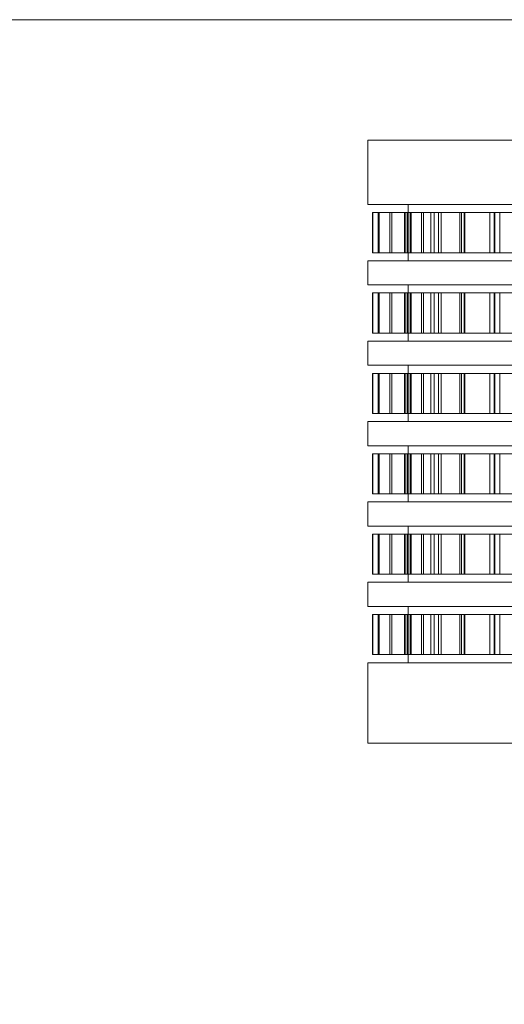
# Model space of a CAD drawing. Header units: millimetres. Extents: x -1970 to 61924, y -58230 to 6847.
# Tile 526 of 656: x 24054 to 24174, y -19725 to -19480. Entities that reach past the tile are written whole.
import ezdxf

# ---------------------------------------------------------------- set-up
doc = ezdxf.new("R2010")
doc.units = ezdxf.units.MM
doc.layers.add('COTAS_O', color=1, linetype='Continuous', lineweight=0)
doc.layers.add('superior_briquetadora', color=7, linetype='Continuous', lineweight=0)
doc.dimstyles.new('R19_100', dxfattribs={"dimtxt": 250, "dimasz": 150, "dimexe": 150, "dimexo": 80, "dimgap": 100, "dimtad": 1, "dimtih": 1, "dimtoh": 1, "dimdsep": 46, "dimcen": 0.09, "dimadec": 0, "dimazin": 0, "dimtfac": 1, "dimtdec": 4, "dimtofl": 0, "dimtmove": 0, "dimatfit": 3, "dimfxl": 1, "dimtolj": 1, "dimtzin": 0, "dimarcsym": 0})

# ---------------------------------------------------------------- blocks, each defined once
blk = doc.blocks.new('DIM_R26_37')
at = {"layer": 'COTAS_O'}
for p, q in [((23750.07, -19480), (23750.07, -20380)), ((25950.07, -19480), (25950.07, -20380)), ((23750.07, -20380), (23900.07, -20335)), ((25950.07, -20380), (25800.07, -20335)), ((23750.07, -20380), (25950.07, -20380)), ((23750.07, -20380), (23900.07, -20425)), ((25950.07, -20380), (25800.07, -20425))]:
    blk.add_line(p, q, dxfattribs=at)
blk.add_text('2200 O', height=250, dxfattribs=at).set_placement((24850.07, -20280))

msp = doc.modelspace()

# ---------------------------------------------------------------- linework, layer by layer
at = {"layer": 'superior_briquetadora'}
for p, q in [((23750.067, -19480), (25950.067, -19480)), ((23900.067, -19480), (25800.067, -19480)), ((24980.067, -19480), (24000.067, -19480)), ((24140.067, -19510), (24140.704, -19510)), ((24140.067, -19510), (24140.067, -19526)), ((24140.704, -19510), (24142.613, -19510)), ((24142.613, -19510), (24145.784, -19510)), ((24145.784, -19510), (24150.206, -19510)), ((24150.206, -19510), (24155.86, -19510)), ((24155.86, -19510), (24162.723, -19510)), ((24162.723, -19510), (24170.767, -19510)), ((24170.767, -19510), (24179.959, -19510)), ((24140.067, -19526), (24140.704, -19526)), ((24140.704, -19526), (24142.613, -19526)), ((24142.613, -19526), (24145.784, -19526)), ((24145.784, -19526), (24150.206, -19526)), ((24150.067, -19526), (24150.71, -19526)), ((24150.067, -19540), (24150.067, -19526)), ((24150.206, -19526), (24155.86, -19526)), ((24150.71, -19526), (24152.634, -19526)), ((24152.634, -19526), (24155.832, -19526)), ((24155.832, -19526), (24160.29, -19526)), ((24155.86, -19526), (24162.723, -19526)), ((24160.29, -19526), (24165.988, -19526)), ((24162.723, -19526), (24170.767, -19526)), ((24165.988, -19526), (24172.904, -19526)), ((24170.767, -19526), (24179.959, -19526)), ((24172.904, -19526), (24181.006, -19526)), ((24141.208, -19528), (24141.309, -19528)), ((24142.607, -19528), (24141.208, -19528)), ((24141.208, -19538), (24141.208, -19528)), ((24141.309, -19528), (24142.909, -19528)), ((24141.309, -19538), (24141.309, -19528)), ((24145.498, -19528), (24142.607, -19528)), ((24142.607, -19538), (24142.607, -19528)), ((24142.909, -19528), (24146, -19528)), ((24142.909, -19538), (24142.909, -19528)), ((24149.868, -19528), (24145.498, -19528)), ((24145.498, -19538), (24145.498, -19528)), ((24146, -19528), (24150.568, -19528)), ((24146, -19538), (24146, -19528)), ((24150.567, -19528), (24149.204, -19528)), ((24149.204, -19528), (24149.303, -19528)), ((24149.204, -19538), (24149.204, -19528)), ((24149.303, -19528), (24150.861, -19528)), ((24149.303, -19538), (24149.303, -19528)), ((24155.696, -19528), (24149.868, -19528)), ((24149.868, -19538), (24149.868, -19528)), ((24153.383, -19528), (24150.567, -19528)), ((24150.568, -19528), (24156.589, -19528)), ((24150.568, -19538), (24150.568, -19528)), ((24150.861, -19528), (24153.872, -19528)), ((24150.861, -19538), (24150.861, -19528)), ((24157.64, -19528), (24153.383, -19528)), ((24153.383, -19538), (24153.383, -19528)), ((24153.872, -19528), (24158.322, -19528)), ((24153.872, -19538), (24153.872, -19528)), ((24162.953, -19528), (24155.696, -19528)), ((24155.696, -19538), (24155.696, -19528)), ((24156.589, -19528), (24164.036, -19528)), ((24156.589, -19538), (24156.589, -19528)), ((24163.317, -19528), (24157.64, -19528)), ((24157.64, -19538), (24157.64, -19528)), ((24158.322, -19528), (24164.187, -19528)), ((24158.322, -19538), (24158.322, -19528)), ((24171.603, -19528), (24162.953, -19528)), ((24162.953, -19538), (24162.953, -19528)), ((24170.386, -19528), (24163.317, -19528)), ((24163.317, -19538), (24163.317, -19528)), ((24164.036, -19528), (24172.871, -19528)), ((24164.036, -19538), (24164.036, -19528)), ((24164.187, -19528), (24171.441, -19528)), ((24164.187, -19538), (24164.187, -19528)), ((24178.813, -19528), (24170.386, -19528)), ((24170.386, -19538), (24170.386, -19528)), ((24171.441, -19528), (24180.047, -19528)), ((24171.441, -19538), (24171.441, -19528)), ((24181.606, -19528), (24171.603, -19528)), ((24171.603, -19538), (24171.603, -19528)), ((24172.871, -19528), (24183.052, -19528)), ((24172.871, -19538), (24172.871, -19528)), ((24142.607, -19538), (24141.208, -19538)), ((24141.208, -19538), (24141.309, -19538)), ((24141.309, -19538), (24142.909, -19538)), ((24145.498, -19538), (24142.607, -19538)), ((24142.909, -19538), (24146, -19538)), ((24149.868, -19538), (24145.498, -19538)), ((24146, -19538), (24150.568, -19538)), ((24149.204, -19538), (24149.303, -19538)), ((24150.567, -19538), (24149.204, -19538)), ((24149.303, -19538), (24150.861, -19538)), ((24155.696, -19538), (24149.868, -19538)), ((24153.383, -19538), (24150.567, -19538)), ((24150.568, -19538), (24156.589, -19538)), ((24150.861, -19538), (24153.872, -19538)), ((24157.64, -19538), (24153.383, -19538)), ((24153.872, -19538), (24158.322, -19538)), ((24162.953, -19538), (24155.696, -19538)), ((24156.589, -19538), (24164.036, -19538)), ((24163.317, -19538), (24157.64, -19538)), ((24158.322, -19538), (24164.187, -19538)), ((24171.603, -19538), (24162.953, -19538)), ((24170.386, -19538), (24163.317, -19538)), ((24164.036, -19538), (24172.871, -19538)), ((24164.187, -19538), (24171.441, -19538)), ((24178.813, -19538), (24170.386, -19538)), ((24171.441, -19538), (24180.047, -19538)), ((24181.606, -19538), (24171.603, -19538)), ((24172.871, -19538), (24183.052, -19538)), ((24140.067, -19540), (24140.704, -19540)), ((24140.067, -19540), (24140.067, -19546)), ((24140.704, -19540), (24142.613, -19540)), ((24142.613, -19540), (24145.784, -19540)), ((24145.784, -19540), (24150.206, -19540)), ((24150.067, -19540), (24150.71, -19540)), ((24150.206, -19540), (24155.86, -19540)), ((24150.71, -19540), (24152.634, -19540)), ((24152.634, -19540), (24155.832, -19540)), ((24155.832, -19540), (24160.29, -19540)), ((24155.86, -19540), (24162.723, -19540)), ((24160.29, -19540), (24165.988, -19540)), ((24162.723, -19540), (24170.767, -19540)), ((24165.988, -19540), (24172.904, -19540)), ((24170.767, -19540), (24179.959, -19540)), ((24172.904, -19540), (24181.006, -19540)), ((24140.067, -19546), (24140.704, -19546)), ((24140.704, -19546), (24142.613, -19546)), ((24142.613, -19546), (24145.784, -19546)), ((24145.784, -19546), (24150.206, -19546)), ((24150.067, -19546), (24150.71, -19546)), ((24150.067, -19560), (24150.067, -19546)), ((24150.206, -19546), (24155.86, -19546)), ((24150.71, -19546), (24152.634, -19546)), ((24152.634, -19546), (24155.832, -19546)), ((24155.832, -19546), (24160.29, -19546)), ((24155.86, -19546), (24162.723, -19546)), ((24160.29, -19546), (24165.988, -19546)), ((24162.723, -19546), (24170.767, -19546)), ((24165.988, -19546), (24172.904, -19546)), ((24170.767, -19546), (24179.959, -19546)), ((24172.904, -19546), (24181.006, -19546)), ((24141.208, -19548), (24141.309, -19548)), ((24142.607, -19548), (24141.208, -19548)), ((24141.208, -19558), (24141.208, -19548)), ((24141.309, -19548), (24142.909, -19548)), ((24141.309, -19558), (24141.309, -19548)), ((24145.498, -19548), (24142.607, -19548)), ((24142.607, -19558), (24142.607, -19548)), ((24142.909, -19548), (24146, -19548)), ((24142.909, -19558), (24142.909, -19548)), ((24149.868, -19548), (24145.498, -19548)), ((24145.498, -19558), (24145.498, -19548)), ((24146, -19548), (24150.568, -19548)), ((24146, -19558), (24146, -19548)), ((24150.567, -19548), (24149.204, -19548)), ((24149.204, -19548), (24149.303, -19548)), ((24149.204, -19558), (24149.204, -19548)), ((24149.303, -19548), (24150.861, -19548)), ((24149.303, -19558), (24149.303, -19548)), ((24155.696, -19548), (24149.868, -19548)), ((24149.868, -19558), (24149.868, -19548)), ((24153.383, -19548), (24150.567, -19548)), ((24150.568, -19548), (24156.589, -19548)), ((24150.568, -19558), (24150.568, -19548)), ((24150.861, -19548), (24153.872, -19548)), ((24150.861, -19558), (24150.861, -19548)), ((24157.64, -19548), (24153.383, -19548)), ((24153.383, -19558), (24153.383, -19548)), ((24153.872, -19548), (24158.322, -19548)), ((24153.872, -19558), (24153.872, -19548)), ((24162.953, -19548), (24155.696, -19548)), ((24155.696, -19558), (24155.696, -19548)), ((24156.589, -19548), (24164.036, -19548)), ((24156.589, -19558), (24156.589, -19548)), ((24163.317, -19548), (24157.64, -19548)), ((24157.64, -19558), (24157.64, -19548)), ((24158.322, -19548), (24164.187, -19548)), ((24158.322, -19558), (24158.322, -19548)), ((24171.603, -19548), (24162.953, -19548)), ((24162.953, -19558), (24162.953, -19548)), ((24170.386, -19548), (24163.317, -19548)), ((24163.317, -19558), (24163.317, -19548)), ((24164.036, -19548), (24172.871, -19548)), ((24164.036, -19558), (24164.036, -19548)), ((24164.187, -19548), (24171.441, -19548)), ((24164.187, -19558), (24164.187, -19548)), ((24178.813, -19548), (24170.386, -19548)), ((24170.386, -19558), (24170.386, -19548)), ((24171.441, -19548), (24180.047, -19548)), ((24171.441, -19558), (24171.441, -19548)), ((24181.606, -19548), (24171.603, -19548)), ((24171.603, -19558), (24171.603, -19548)), ((24172.871, -19548), (24183.052, -19548)), ((24172.871, -19558), (24172.871, -19548)), ((24142.607, -19558), (24141.208, -19558)), ((24141.208, -19558), (24141.309, -19558)), ((24141.309, -19558), (24142.909, -19558)), ((24145.498, -19558), (24142.607, -19558)), ((24142.909, -19558), (24146, -19558)), ((24149.868, -19558), (24145.498, -19558)), ((24146, -19558), (24150.568, -19558)), ((24149.204, -19558), (24149.303, -19558)), ((24150.567, -19558), (24149.204, -19558)), ((24149.303, -19558), (24150.861, -19558)), ((24155.696, -19558), (24149.868, -19558)), ((24153.383, -19558), (24150.567, -19558)), ((24150.568, -19558), (24156.589, -19558)), ((24150.861, -19558), (24153.872, -19558)), ((24157.64, -19558), (24153.383, -19558)), ((24153.872, -19558), (24158.322, -19558)), ((24162.953, -19558), (24155.696, -19558)), ((24156.589, -19558), (24164.036, -19558)), ((24163.317, -19558), (24157.64, -19558)), ((24158.322, -19558), (24164.187, -19558)), ((24171.603, -19558), (24162.953, -19558)), ((24170.386, -19558), (24163.317, -19558)), ((24164.036, -19558), (24172.871, -19558)), ((24164.187, -19558), (24171.441, -19558)), ((24178.813, -19558), (24170.386, -19558)), ((24171.441, -19558), (24180.047, -19558)), ((24181.606, -19558), (24171.603, -19558)), ((24172.871, -19558), (24183.052, -19558)), ((24140.067, -19560), (24140.704, -19560)), ((24140.067, -19560), (24140.067, -19566)), ((24140.704, -19560), (24142.613, -19560)), ((24142.613, -19560), (24145.784, -19560)), ((24145.784, -19560), (24150.206, -19560)), ((24150.067, -19560), (24150.71, -19560)), ((24150.206, -19560), (24155.86, -19560)), ((24150.71, -19560), (24152.634, -19560)), ((24152.634, -19560), (24155.832, -19560)), ((24155.832, -19560), (24160.29, -19560)), ((24155.86, -19560), (24162.723, -19560)), ((24160.29, -19560), (24165.988, -19560)), ((24162.723, -19560), (24170.767, -19560)), ((24165.988, -19560), (24172.904, -19560)), ((24170.767, -19560), (24179.959, -19560)), ((24172.904, -19560), (24181.006, -19560)), ((24140.067, -19566), (24140.704, -19566)), ((24140.704, -19566), (24142.613, -19566)), ((24142.613, -19566), (24145.784, -19566)), ((24145.784, -19566), (24150.206, -19566)), ((24150.067, -19566), (24150.71, -19566)), ((24150.067, -19580), (24150.067, -19566)), ((24150.206, -19566), (24155.86, -19566)), ((24150.71, -19566), (24152.634, -19566)), ((24152.634, -19566), (24155.832, -19566)), ((24155.832, -19566), (24160.29, -19566)), ((24155.86, -19566), (24162.723, -19566)), ((24160.29, -19566), (24165.988, -19566)), ((24162.723, -19566), (24170.767, -19566)), ((24165.988, -19566), (24172.904, -19566)), ((24170.767, -19566), (24179.959, -19566)), ((24172.904, -19566), (24181.006, -19566)), ((24141.208, -19568), (24141.309, -19568)), ((24142.607, -19568), (24141.208, -19568)), ((24141.208, -19578), (24141.208, -19568)), ((24141.309, -19568), (24142.909, -19568)), ((24141.309, -19578), (24141.309, -19568)), ((24145.498, -19568), (24142.607, -19568)), ((24142.607, -19578), (24142.607, -19568)), ((24142.909, -19568), (24146, -19568)), ((24142.909, -19578), (24142.909, -19568)), ((24149.868, -19568), (24145.498, -19568)), ((24145.498, -19578), (24145.498, -19568)), ((24146, -19568), (24150.568, -19568)), ((24146, -19578), (24146, -19568)), ((24150.567, -19568), (24149.204, -19568)), ((24149.204, -19568), (24149.303, -19568)), ((24149.204, -19578), (24149.204, -19568)), ((24149.303, -19568), (24150.861, -19568)), ((24149.303, -19578), (24149.303, -19568)), ((24155.696, -19568), (24149.868, -19568)), ((24149.868, -19578), (24149.868, -19568)), ((24153.383, -19568), (24150.567, -19568)), ((24150.568, -19568), (24156.589, -19568)), ((24150.568, -19578), (24150.568, -19568)), ((24150.861, -19568), (24153.872, -19568)), ((24150.861, -19578), (24150.861, -19568)), ((24157.64, -19568), (24153.383, -19568)), ((24153.383, -19578), (24153.383, -19568)), ((24153.872, -19568), (24158.322, -19568)), ((24153.872, -19578), (24153.872, -19568)), ((24162.953, -19568), (24155.696, -19568)), ((24155.696, -19578), (24155.696, -19568)), ((24156.589, -19568), (24164.036, -19568)), ((24156.589, -19578), (24156.589, -19568)), ((24163.317, -19568), (24157.64, -19568)), ((24157.64, -19578), (24157.64, -19568)), ((24158.322, -19568), (24164.187, -19568)), ((24158.322, -19578), (24158.322, -19568)), ((24171.603, -19568), (24162.953, -19568)), ((24162.953, -19578), (24162.953, -19568)), ((24170.386, -19568), (24163.317, -19568)), ((24163.317, -19578), (24163.317, -19568)), ((24164.036, -19568), (24172.871, -19568)), ((24164.036, -19578), (24164.036, -19568)), ((24164.187, -19568), (24171.441, -19568)), ((24164.187, -19578), (24164.187, -19568)), ((24178.813, -19568), (24170.386, -19568)), ((24170.386, -19578), (24170.386, -19568)), ((24171.441, -19568), (24180.047, -19568)), ((24171.441, -19578), (24171.441, -19568)), ((24181.606, -19568), (24171.603, -19568)), ((24171.603, -19578), (24171.603, -19568)), ((24172.871, -19568), (24183.052, -19568)), ((24172.871, -19578), (24172.871, -19568)), ((24142.607, -19578), (24141.208, -19578)), ((24141.208, -19578), (24141.309, -19578)), ((24141.309, -19578), (24142.909, -19578)), ((24145.498, -19578), (24142.607, -19578)), ((24142.909, -19578), (24146, -19578)), ((24149.868, -19578), (24145.498, -19578)), ((24146, -19578), (24150.568, -19578)), ((24149.204, -19578), (24149.303, -19578)), ((24150.567, -19578), (24149.204, -19578)), ((24149.303, -19578), (24150.861, -19578)), ((24155.696, -19578), (24149.868, -19578)), ((24153.383, -19578), (24150.567, -19578)), ((24150.568, -19578), (24156.589, -19578)), ((24150.861, -19578), (24153.872, -19578)), ((24157.64, -19578), (24153.383, -19578)), ((24153.872, -19578), (24158.322, -19578)), ((24162.953, -19578), (24155.696, -19578)), ((24156.589, -19578), (24164.036, -19578)), ((24163.317, -19578), (24157.64, -19578)), ((24158.322, -19578), (24164.187, -19578)), ((24171.603, -19578), (24162.953, -19578)), ((24170.386, -19578), (24163.317, -19578)), ((24164.036, -19578), (24172.871, -19578)), ((24164.187, -19578), (24171.441, -19578)), ((24178.813, -19578), (24170.386, -19578)), ((24171.441, -19578), (24180.047, -19578)), ((24181.606, -19578), (24171.603, -19578)), ((24172.871, -19578), (24183.052, -19578)), ((24140.067, -19580), (24140.704, -19580)), ((24140.067, -19580), (24140.067, -19586)), ((24140.704, -19580), (24142.613, -19580)), ((24142.613, -19580), (24145.784, -19580)), ((24145.784, -19580), (24150.206, -19580)), ((24150.067, -19580), (24150.71, -19580)), ((24150.206, -19580), (24155.86, -19580)), ((24150.71, -19580), (24152.634, -19580)), ((24152.634, -19580), (24155.832, -19580)), ((24155.832, -19580), (24160.29, -19580)), ((24155.86, -19580), (24162.723, -19580)), ((24160.29, -19580), (24165.988, -19580)), ((24162.723, -19580), (24170.767, -19580)), ((24165.988, -19580), (24172.904, -19580)), ((24170.767, -19580), (24179.959, -19580)), ((24172.904, -19580), (24181.006, -19580)), ((24140.067, -19586), (24140.704, -19586)), ((24140.704, -19586), (24142.613, -19586)), ((24141.208, -19588), (24141.309, -19588)), ((24142.607, -19588), (24141.208, -19588)), ((24141.208, -19598), (24141.208, -19588)), ((24141.309, -19588), (24142.909, -19588)), ((24141.309, -19598), (24141.309, -19588)), ((24145.498, -19588), (24142.607, -19588)), ((24142.607, -19598), (24142.607, -19588)), ((24142.613, -19586), (24145.784, -19586)), ((24142.909, -19588), (24146, -19588)), ((24142.909, -19598), (24142.909, -19588)), ((24149.868, -19588), (24145.498, -19588)), ((24145.498, -19598), (24145.498, -19588)), ((24145.784, -19586), (24150.206, -19586)), ((24146, -19588), (24150.568, -19588)), ((24146, -19598), (24146, -19588)), ((24150.567, -19588), (24149.204, -19588)), ((24149.204, -19588), (24149.303, -19588)), ((24149.204, -19598), (24149.204, -19588)), ((24149.303, -19588), (24150.861, -19588)), ((24149.303, -19598), (24149.303, -19588)), ((24155.696, -19588), (24149.868, -19588)), ((24149.868, -19598), (24149.868, -19588)), ((24150.067, -19586), (24150.71, -19586)), ((24150.067, -19600), (24150.067, -19586)), ((24150.206, -19586), (24155.86, -19586)), ((24153.383, -19588), (24150.567, -19588)), ((24150.568, -19588), (24156.589, -19588)), ((24150.568, -19598), (24150.568, -19588)), ((24150.71, -19586), (24152.634, -19586)), ((24150.861, -19588), (24153.872, -19588)), ((24150.861, -19598), (24150.861, -19588)), ((24152.634, -19586), (24155.832, -19586)), ((24157.64, -19588), (24153.383, -19588)), ((24153.383, -19598), (24153.383, -19588)), ((24153.872, -19588), (24158.322, -19588)), ((24153.872, -19598), (24153.872, -19588)), ((24162.953, -19588), (24155.696, -19588)), ((24155.696, -19598), (24155.696, -19588)), ((24155.832, -19586), (24160.29, -19586)), ((24155.86, -19586), (24162.723, -19586)), ((24156.589, -19588), (24164.036, -19588)), ((24156.589, -19598), (24156.589, -19588)), ((24163.317, -19588), (24157.64, -19588)), ((24157.64, -19598), (24157.64, -19588)), ((24158.322, -19588), (24164.187, -19588)), ((24158.322, -19598), (24158.322, -19588)), ((24160.29, -19586), (24165.988, -19586)), ((24162.723, -19586), (24170.767, -19586)), ((24171.603, -19588), (24162.953, -19588)), ((24162.953, -19598), (24162.953, -19588)), ((24170.386, -19588), (24163.317, -19588)), ((24163.317, -19598), (24163.317, -19588)), ((24164.036, -19588), (24172.871, -19588)), ((24164.036, -19598), (24164.036, -19588)), ((24164.187, -19588), (24171.441, -19588)), ((24164.187, -19598), (24164.187, -19588)), ((24165.988, -19586), (24172.904, -19586)), ((24178.813, -19588), (24170.386, -19588)), ((24170.386, -19598), (24170.386, -19588)), ((24170.767, -19586), (24179.959, -19586)), ((24171.441, -19588), (24180.047, -19588)), ((24171.441, -19598), (24171.441, -19588)), ((24181.606, -19588), (24171.603, -19588)), ((24171.603, -19598), (24171.603, -19588)), ((24172.871, -19588), (24183.052, -19588)), ((24172.871, -19598), (24172.871, -19588)), ((24172.904, -19586), (24181.006, -19586)), ((24140.067, -19600), (24140.704, -19600)), ((24140.067, -19600), (24140.067, -19606)), ((24140.704, -19600), (24142.613, -19600)), ((24142.607, -19598), (24141.208, -19598)), ((24141.208, -19598), (24141.309, -19598)), ((24141.309, -19598), (24142.909, -19598)), ((24145.498, -19598), (24142.607, -19598)), ((24142.613, -19600), (24145.784, -19600)), ((24142.909, -19598), (24146, -19598)), ((24149.868, -19598), (24145.498, -19598)), ((24145.784, -19600), (24150.206, -19600)), ((24146, -19598), (24150.568, -19598)), ((24149.204, -19598), (24149.303, -19598)), ((24150.567, -19598), (24149.204, -19598)), ((24149.303, -19598), (24150.861, -19598)), ((24155.696, -19598), (24149.868, -19598)), ((24150.067, -19600), (24150.71, -19600)), ((24150.206, -19600), (24155.86, -19600)), ((24153.383, -19598), (24150.567, -19598)), ((24150.568, -19598), (24156.589, -19598)), ((24150.71, -19600), (24152.634, -19600)), ((24150.861, -19598), (24153.872, -19598)), ((24152.634, -19600), (24155.832, -19600)), ((24157.64, -19598), (24153.383, -19598)), ((24153.872, -19598), (24158.322, -19598)), ((24162.953, -19598), (24155.696, -19598)), ((24155.832, -19600), (24160.29, -19600)), ((24155.86, -19600), (24162.723, -19600)), ((24156.589, -19598), (24164.036, -19598)), ((24163.317, -19598), (24157.64, -19598)), ((24158.322, -19598), (24164.187, -19598)), ((24160.29, -19600), (24165.988, -19600)), ((24162.723, -19600), (24170.767, -19600)), ((24171.603, -19598), (24162.953, -19598)), ((24170.386, -19598), (24163.317, -19598)), ((24164.036, -19598), (24172.871, -19598)), ((24164.187, -19598), (24171.441, -19598)), ((24165.988, -19600), (24172.904, -19600)), ((24178.813, -19598), (24170.386, -19598)), ((24170.767, -19600), (24179.959, -19600)), ((24171.441, -19598), (24180.047, -19598)), ((24181.606, -19598), (24171.603, -19598)), ((24172.871, -19598), (24183.052, -19598)), ((24172.904, -19600), (24181.006, -19600)), ((24140.067, -19606), (24140.704, -19606)), ((24140.704, -19606), (24142.613, -19606)), ((24142.613, -19606), (24145.784, -19606)), ((24145.784, -19606), (24150.206, -19606)), ((24150.067, -19606), (24150.71, -19606)), ((24150.067, -19620), (24150.067, -19606)), ((24150.206, -19606), (24155.86, -19606)), ((24150.71, -19606), (24152.634, -19606)), ((24152.634, -19606), (24155.832, -19606)), ((24155.832, -19606), (24160.29, -19606)), ((24155.86, -19606), (24162.723, -19606)), ((24160.29, -19606), (24165.988, -19606)), ((24162.723, -19606), (24170.767, -19606)), ((24165.988, -19606), (24172.904, -19606)), ((24170.767, -19606), (24179.959, -19606)), ((24172.904, -19606), (24181.006, -19606)), ((24141.208, -19608), (24141.309, -19608)), ((24142.607, -19608), (24141.208, -19608)), ((24141.208, -19618), (24141.208, -19608)), ((24141.309, -19608), (24142.909, -19608)), ((24141.309, -19618), (24141.309, -19608)), ((24145.498, -19608), (24142.607, -19608)), ((24142.607, -19618), (24142.607, -19608)), ((24142.909, -19608), (24146, -19608)), ((24142.909, -19618), (24142.909, -19608)), ((24149.868, -19608), (24145.498, -19608)), ((24145.498, -19618), (24145.498, -19608)), ((24146, -19608), (24150.568, -19608)), ((24146, -19618), (24146, -19608)), ((24150.567, -19608), (24149.204, -19608)), ((24149.204, -19608), (24149.303, -19608)), ((24149.204, -19618), (24149.204, -19608)), ((24149.303, -19608), (24150.861, -19608)), ((24149.303, -19618), (24149.303, -19608)), ((24155.696, -19608), (24149.868, -19608)), ((24149.868, -19618), (24149.868, -19608)), ((24153.383, -19608), (24150.567, -19608)), ((24150.568, -19608), (24156.589, -19608)), ((24150.568, -19618), (24150.568, -19608)), ((24150.861, -19608), (24153.872, -19608)), ((24150.861, -19618), (24150.861, -19608)), ((24157.64, -19608), (24153.383, -19608)), ((24153.383, -19618), (24153.383, -19608)), ((24153.872, -19608), (24158.322, -19608)), ((24153.872, -19618), (24153.872, -19608)), ((24162.953, -19608), (24155.696, -19608)), ((24155.696, -19618), (24155.696, -19608)), ((24156.589, -19608), (24164.036, -19608)), ((24156.589, -19618), (24156.589, -19608)), ((24163.317, -19608), (24157.64, -19608)), ((24157.64, -19618), (24157.64, -19608)), ((24158.322, -19608), (24164.187, -19608)), ((24158.322, -19618), (24158.322, -19608)), ((24171.603, -19608), (24162.953, -19608)), ((24162.953, -19618), (24162.953, -19608)), ((24170.386, -19608), (24163.317, -19608)), ((24163.317, -19618), (24163.317, -19608)), ((24164.036, -19608), (24172.871, -19608)), ((24164.036, -19618), (24164.036, -19608)), ((24164.187, -19608), (24171.441, -19608)), ((24164.187, -19618), (24164.187, -19608)), ((24178.813, -19608), (24170.386, -19608)), ((24170.386, -19618), (24170.386, -19608)), ((24171.441, -19608), (24180.047, -19608)), ((24171.441, -19618), (24171.441, -19608)), ((24181.606, -19608), (24171.603, -19608)), ((24171.603, -19618), (24171.603, -19608)), ((24172.871, -19608), (24183.052, -19608)), ((24172.871, -19618), (24172.871, -19608)), ((24140.067, -19620), (24140.704, -19620)), ((24140.067, -19620), (24140.067, -19626)), ((24140.704, -19620), (24142.613, -19620)), ((24142.607, -19618), (24141.208, -19618)), ((24141.208, -19618), (24141.309, -19618)), ((24141.309, -19618), (24142.909, -19618)), ((24145.498, -19618), (24142.607, -19618)), ((24142.613, -19620), (24145.784, -19620)), ((24142.909, -19618), (24146, -19618)), ((24149.868, -19618), (24145.498, -19618)), ((24145.784, -19620), (24150.206, -19620)), ((24146, -19618), (24150.568, -19618)), ((24149.204, -19618), (24149.303, -19618)), ((24150.567, -19618), (24149.204, -19618)), ((24149.303, -19618), (24150.861, -19618)), ((24155.696, -19618), (24149.868, -19618)), ((24150.067, -19620), (24150.71, -19620)), ((24150.206, -19620), (24155.86, -19620)), ((24153.383, -19618), (24150.567, -19618)), ((24150.568, -19618), (24156.589, -19618)), ((24150.71, -19620), (24152.634, -19620)), ((24150.861, -19618), (24153.872, -19618)), ((24152.634, -19620), (24155.832, -19620)), ((24157.64, -19618), (24153.383, -19618)), ((24153.872, -19618), (24158.322, -19618)), ((24162.953, -19618), (24155.696, -19618)), ((24155.832, -19620), (24160.29, -19620)), ((24155.86, -19620), (24162.723, -19620)), ((24156.589, -19618), (24164.036, -19618)), ((24163.317, -19618), (24157.64, -19618)), ((24158.322, -19618), (24164.187, -19618)), ((24160.29, -19620), (24165.988, -19620)), ((24162.723, -19620), (24170.767, -19620)), ((24171.603, -19618), (24162.953, -19618)), ((24170.386, -19618), (24163.317, -19618)), ((24164.036, -19618), (24172.871, -19618)), ((24164.187, -19618), (24171.441, -19618)), ((24165.988, -19620), (24172.904, -19620)), ((24178.813, -19618), (24170.386, -19618)), ((24170.767, -19620), (24179.959, -19620)), ((24171.441, -19618), (24180.047, -19618)), ((24181.606, -19618), (24171.603, -19618)), ((24172.871, -19618), (24183.052, -19618)), ((24172.904, -19620), (24181.006, -19620)), ((24140.067, -19626), (24140.704, -19626)), ((24140.704, -19626), (24142.613, -19626)), ((24142.613, -19626), (24145.784, -19626)), ((24145.784, -19626), (24150.206, -19626)), ((24150.067, -19626), (24150.71, -19626)), ((24150.067, -19640), (24150.067, -19626)), ((24150.206, -19626), (24155.86, -19626)), ((24150.71, -19626), (24152.634, -19626)), ((24152.634, -19626), (24155.832, -19626)), ((24155.832, -19626), (24160.29, -19626)), ((24155.86, -19626), (24162.723, -19626)), ((24160.29, -19626), (24165.988, -19626)), ((24162.723, -19626), (24170.767, -19626)), ((24165.988, -19626), (24172.904, -19626)), ((24170.767, -19626), (24179.959, -19626)), ((24172.904, -19626), (24181.006, -19626)), ((24141.208, -19628), (24141.309, -19628)), ((24142.607, -19628), (24141.208, -19628)), ((24141.208, -19638), (24141.208, -19628)), ((24141.309, -19628), (24142.909, -19628)), ((24141.309, -19638), (24141.309, -19628)), ((24145.498, -19628), (24142.607, -19628)), ((24142.607, -19638), (24142.607, -19628)), ((24142.909, -19628), (24146, -19628)), ((24142.909, -19638), (24142.909, -19628)), ((24149.868, -19628), (24145.498, -19628)), ((24145.498, -19638), (24145.498, -19628)), ((24146, -19628), (24150.568, -19628)), ((24146, -19638), (24146, -19628)), ((24150.567, -19628), (24149.204, -19628)), ((24149.204, -19628), (24149.303, -19628)), ((24149.204, -19638), (24149.204, -19628)), ((24149.303, -19628), (24150.861, -19628)), ((24149.303, -19638), (24149.303, -19628)), ((24155.696, -19628), (24149.868, -19628)), ((24149.868, -19638), (24149.868, -19628)), ((24153.383, -19628), (24150.567, -19628)), ((24150.568, -19628), (24156.589, -19628)), ((24150.568, -19638), (24150.568, -19628)), ((24150.861, -19628), (24153.872, -19628)), ((24150.861, -19638), (24150.861, -19628)), ((24157.64, -19628), (24153.383, -19628)), ((24153.383, -19638), (24153.383, -19628)), ((24153.872, -19628), (24158.322, -19628)), ((24153.872, -19638), (24153.872, -19628)), ((24162.953, -19628), (24155.696, -19628)), ((24155.696, -19638), (24155.696, -19628)), ((24156.589, -19628), (24164.036, -19628)), ((24156.589, -19638), (24156.589, -19628)), ((24163.317, -19628), (24157.64, -19628)), ((24157.64, -19638), (24157.64, -19628)), ((24158.322, -19628), (24164.187, -19628)), ((24158.322, -19638), (24158.322, -19628)), ((24171.603, -19628), (24162.953, -19628)), ((24162.953, -19638), (24162.953, -19628)), ((24170.386, -19628), (24163.317, -19628)), ((24163.317, -19638), (24163.317, -19628)), ((24164.036, -19628), (24172.871, -19628)), ((24164.036, -19638), (24164.036, -19628)), ((24164.187, -19628), (24171.441, -19628)), ((24164.187, -19638), (24164.187, -19628)), ((24178.813, -19628), (24170.386, -19628)), ((24170.386, -19638), (24170.386, -19628)), ((24171.441, -19628), (24180.047, -19628)), ((24171.441, -19638), (24171.441, -19628)), ((24181.606, -19628), (24171.603, -19628)), ((24171.603, -19638), (24171.603, -19628)), ((24172.871, -19628), (24183.052, -19628)), ((24172.871, -19638), (24172.871, -19628)), ((24142.607, -19638), (24141.208, -19638)), ((24141.208, -19638), (24141.309, -19638)), ((24141.309, -19638), (24142.909, -19638)), ((24145.498, -19638), (24142.607, -19638)), ((24142.909, -19638), (24146, -19638)), ((24149.868, -19638), (24145.498, -19638)), ((24146, -19638), (24150.568, -19638)), ((24149.204, -19638), (24149.303, -19638)), ((24150.567, -19638), (24149.204, -19638)), ((24149.303, -19638), (24150.861, -19638)), ((24155.696, -19638), (24149.868, -19638)), ((24153.383, -19638), (24150.567, -19638)), ((24150.568, -19638), (24156.589, -19638)), ((24150.861, -19638), (24153.872, -19638)), ((24157.64, -19638), (24153.383, -19638)), ((24153.872, -19638), (24158.322, -19638)), ((24162.953, -19638), (24155.696, -19638)), ((24156.589, -19638), (24164.036, -19638)), ((24163.317, -19638), (24157.64, -19638)), ((24158.322, -19638), (24164.187, -19638)), ((24171.603, -19638), (24162.953, -19638)), ((24170.386, -19638), (24163.317, -19638)), ((24164.036, -19638), (24172.871, -19638)), ((24164.187, -19638), (24171.441, -19638)), ((24178.813, -19638), (24170.386, -19638)), ((24171.441, -19638), (24180.047, -19638)), ((24181.606, -19638), (24171.603, -19638)), ((24172.871, -19638), (24183.052, -19638)), ((24140.067, -19640), (24140.704, -19640)), ((24140.067, -19640), (24140.067, -19660)), ((24140.704, -19640), (24142.613, -19640)), ((24142.613, -19640), (24145.784, -19640)), ((24145.784, -19640), (24150.206, -19640)), ((24150.067, -19640), (24150.71, -19640)), ((24150.206, -19640), (24155.86, -19640)), ((24150.71, -19640), (24152.634, -19640)), ((24152.634, -19640), (24155.832, -19640)), ((24155.832, -19640), (24160.29, -19640)), ((24155.86, -19640), (24162.723, -19640)), ((24160.29, -19640), (24165.988, -19640)), ((24162.723, -19640), (24170.767, -19640)), ((24165.988, -19640), (24172.904, -19640)), ((24170.767, -19640), (24179.959, -19640)), ((24172.904, -19640), (24181.006, -19640)), ((24140.067, -19660), (24140.704, -19660)), ((24140.704, -19660), (24142.613, -19660)), ((24142.613, -19660), (24145.784, -19660)), ((24145.784, -19660), (24150.206, -19660)), ((24150.206, -19660), (24155.86, -19660)), ((24155.86, -19660), (24162.723, -19660)), ((24162.723, -19660), (24170.767, -19660)), ((24170.767, -19660), (24179.959, -19660))]:
    msp.add_line(p, q, dxfattribs=at)

# ---------------------------------------------------------------- dimensions: what is measured, and where the dimension line sits
at = {"layer": 'COTAS_O'}
dim = msp.add_aligned_dim(p1=(23750.067, -19480), p2=(25950.067, -19480), distance=-900, text='<> O', dimstyle='R19_100', dxfattribs=at)
dim.commit()
dim.dimension.update_dxf_attribs({"geometry": 'DIM_R26_37', "text_midpoint": (24850.067, -20380)})

doc.saveas('drawing.dxf')
